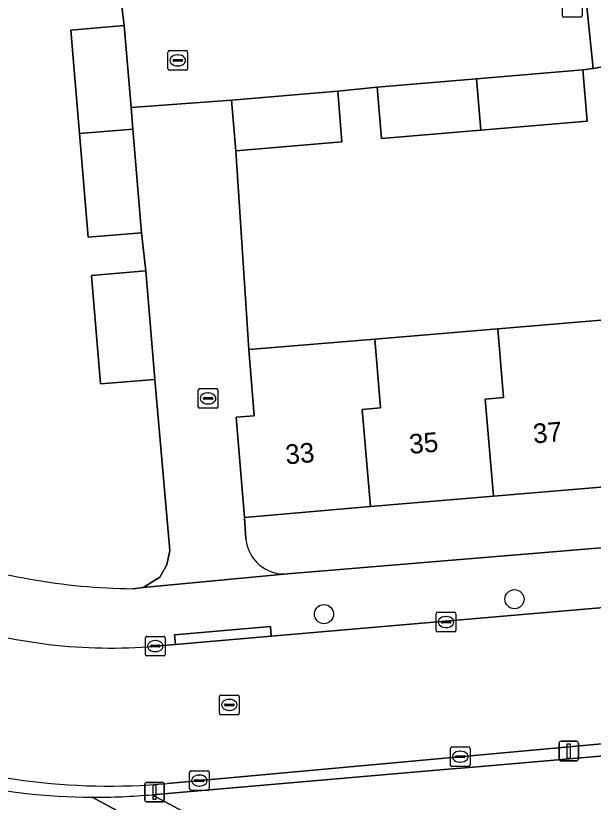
# Model space of a CAD drawing. Extents: x 162989 to 165008, y 383432 to 384338.
# Drawn here: x 164073.05 to 164102.54, y 383759.52 to 383799.65 of the extents above; entities that cross this region are included whole.
import ezdxf

# ---------------------------------------------------------------- set-up
doc = ezdxf.new("R2010")
doc.units = 0
for name, color, linetype in [('IMGEO_Boom', 7, 'Continuous'), ('IMGEO_Erf', 7, 'Continuous'), ('IMGEO_Groenvoorziening', 7, 'Continuous'), ('IMGEO_Kolk', 7, 'Continuous'), ('IMGEO_Lichtmast', 7, 'Continuous'), ('IMGEO_Pand', 7, 'Continuous'), ('IMGEO_Pand_nummerreeks', 7, 'Continuous'), ('IMGEO_Rijbaan_lokaal_open', 7, 'Continuous'), ('IMGEO_Rioolput', 7, 'Continuous'), ('IMGEO_Voetpad_halfverhard', 7, 'Continuous'), ('IMGEO_Voetpad_open', 7, 'Continuous')]:
    doc.layers.add(name, color=color, linetype=linetype)

msp = doc.modelspace()

# ---------------------------------------------------------------- linework, layer by layer
at = {"layer": 'IMGEO_Boom'}
for centre in [(164098.512, 383769.88), (164088.787, 383769.117)]:
    msp.add_circle(centre, 0.489, dxfattribs=at)
at = {"layer": 'IMGEO_Erf'}
for points in [[(164079.021, 383770.417), (164079.558, 383770.469), (164080.412, 383771.003), (164080.772, 383771.641), (164080.91, 383772.361), (164080.15, 383781.098), (164077.381, 383780.865), (164076.915, 383786.4), (164079.684, 383786.634), (164079.479, 383788.58), (164076.753, 383788.35), (164076.307, 383793.637), (164075.862, 383798.923), (164078.588, 383799.153), (164078.353, 383801.124), (164075.639, 383800.895), (164075.185, 383806.287)], [(164103.031, 383797.037), (164102.526, 383796.966), (164102.004, 383796.892), (164102.224, 383794.274), (164096.801, 383793.817), (164091.724, 383793.389), (164091.504, 383796.007), (164089.487, 383795.805), (164089.706, 383793.212), (164084.29, 383792.755), (164084.945, 383782.622), (164091.377, 383783.143), (164097.659, 383783.675), (164103.94, 383784.208)], [(164086.93, 383771.177), (164121.61, 383774.053), (164152.912, 383776.838)], [(164103.716, 383775.662), (164097.436, 383775.136), (164091.156, 383774.61), (164084.729, 383774.051), (164084.804, 383772.942)]]:
    msp.add_lwpolyline(points, dxfattribs=at)
for centre, radius, start, end in [((164086.755, 383773.129), 1.96, 185.4691, 275.1322), ((164079.35, 383802.35), 31.934, 250.5162, 269.409)]:
    msp.add_arc(centre, radius, start, end, dxfattribs=at)
at = {"layer": 'IMGEO_Groenvoorziening'}
for points in [[(164144.916, 383765.499), (164133.333, 383764.5), (164096.403, 383761.317), (164094.919, 383761.189), (164080.016, 383759.904), (164147.725, 383723.47), (164150.071, 383727.942), (164134.867, 383736.085), (164147.454, 383759.501)], [(164169.788, 383710.02), (164169.337, 383709.185), (164166.61, 383710.66), (164167.061, 383711.494), (164136.406, 383728.071), (164135.955, 383727.236), (164133.272, 383728.687), (164133.723, 383729.522), (164079.257, 383758.541), (164076.946, 383759.773)]]:
    msp.add_lwpolyline(points, dxfattribs=at)
msp.add_arc((164077.126, 383791.382), 31.61, 244.4148, 269.6742, dxfattribs=at)
at = {"layer": 'IMGEO_Kolk'}
for p, q in [((164100.963, 383799.653), (164100.963, 383800.505)), ((164101.964, 383800.505), (164101.964, 383799.653)), ((164101.89, 383799.579), (164101.038, 383799.579)), ((164080.824, 383796.948), (164080.824, 383797.8)), ((164080.899, 383797.874), (164081.751, 383797.874)), ((164081.825, 383797.8), (164081.825, 383796.948)), ((164081.083, 383797.368), (164081.083, 383797.38)), ((164081.126, 383797.417), (164081.524, 383797.417)), ((164081.312, 383797.654), (164081.337, 383797.654)), ((164081.567, 383797.38), (164081.567, 383797.368)), ((164081.521, 383797.331), (164081.123, 383797.331)), ((164081.335, 383797.094), (164081.31, 383797.094)), ((164081.751, 383796.874), (164080.899, 383796.874)), ((164082.371, 383779.7), (164082.371, 383780.552)), ((164082.446, 383780.626), (164083.298, 383780.626)), ((164083.372, 383780.552), (164083.372, 383779.7)), ((164082.63, 383780.12), (164082.63, 383780.132)), ((164082.673, 383780.169), (164083.071, 383780.169)), ((164082.859, 383780.406), (164082.884, 383780.406)), ((164083.114, 383780.132), (164083.114, 383780.12)), ((164083.068, 383780.083), (164082.67, 383780.083)), ((164082.882, 383779.846), (164082.857, 383779.846)), ((164083.298, 383779.626), (164082.446, 383779.626)), ((164094.518, 383768.289), (164094.518, 383769.141)), ((164094.593, 383769.215), (164095.445, 383769.215)), ((164095.006, 383768.995), (164095.031, 383768.995)), ((164095.519, 383769.141), (164095.519, 383768.289)), ((164094.777, 383768.709), (164094.777, 383768.721)), ((164095.215, 383768.672), (164094.817, 383768.672)), ((164094.82, 383768.758), (164095.218, 383768.758)), ((164095.261, 383768.721), (164095.261, 383768.709)), ((164095.445, 383768.215), (164094.593, 383768.215)), ((164095.029, 383768.435), (164095.004, 383768.435)), ((164079.675, 383767.059), (164079.675, 383767.911)), ((164079.75, 383767.985), (164080.602, 383767.985)), ((164080.163, 383767.765), (164080.188, 383767.765)), ((164080.676, 383767.911), (164080.676, 383767.059)), ((164079.934, 383767.479), (164079.934, 383767.491)), ((164080.372, 383767.442), (164079.974, 383767.442)), ((164079.977, 383767.528), (164080.375, 383767.528)), ((164080.418, 383767.491), (164080.418, 383767.479)), ((164080.602, 383766.985), (164079.75, 383766.985)), ((164080.186, 383767.205), (164080.161, 383767.205)), ((164095.242, 383761.418), (164095.242, 383762.27)), ((164095.317, 383762.344), (164096.169, 383762.344)), ((164095.73, 383762.124), (164095.755, 383762.124)), ((164096.243, 383762.27), (164096.243, 383761.418)), ((164095.501, 383761.838), (164095.501, 383761.85)), ((164095.939, 383761.801), (164095.541, 383761.801)), ((164095.544, 383761.887), (164095.942, 383761.887)), ((164095.985, 383761.85), (164095.985, 383761.838)), ((164096.169, 383761.344), (164095.317, 383761.344)), ((164095.753, 383761.564), (164095.728, 383761.564)), ((164081.925, 383760.2), (164081.925, 383761.052)), ((164082, 383761.126), (164082.852, 383761.126)), ((164082.413, 383760.906), (164082.438, 383760.906)), ((164082.926, 383761.052), (164082.926, 383760.2)), ((164082.184, 383760.62), (164082.184, 383760.632)), ((164082.622, 383760.583), (164082.224, 383760.583)), ((164082.227, 383760.669), (164082.625, 383760.669)), ((164082.668, 383760.632), (164082.668, 383760.62)), ((164082.852, 383760.126), (164082, 383760.126)), ((164082.436, 383760.346), (164082.411, 383760.346))]:
    msp.add_line(p, q, dxfattribs=at)
for points in [[(164100.963, 383799.653), (164100.963, 383800.505)], [(164101.964, 383800.505), (164101.964, 383799.653)], [(164101.89, 383799.579), (164101.038, 383799.579)], [(164080.824, 383796.948), (164080.824, 383797.8)], [(164080.899, 383797.874), (164081.751, 383797.874)], [(164081.825, 383797.8), (164081.825, 383796.948)], [(164081.751, 383796.874), (164080.899, 383796.874)], [(164082.371, 383779.7), (164082.371, 383780.552)], [(164082.446, 383780.626), (164083.298, 383780.626)], [(164083.372, 383780.552), (164083.372, 383779.7)], [(164083.298, 383779.626), (164082.446, 383779.626)], [(164094.518, 383768.289), (164094.518, 383769.141)], [(164094.593, 383769.215), (164095.445, 383769.215)], [(164095.519, 383769.141), (164095.519, 383768.289)], [(164095.445, 383768.215), (164094.593, 383768.215)], [(164079.675, 383767.059), (164079.675, 383767.911)], [(164079.75, 383767.985), (164080.602, 383767.985)], [(164080.676, 383767.911), (164080.676, 383767.059)], [(164080.602, 383766.985), (164079.75, 383766.985)], [(164095.242, 383761.418), (164095.242, 383762.27)], [(164095.317, 383762.344), (164096.169, 383762.344)], [(164096.243, 383762.27), (164096.243, 383761.418)], [(164096.169, 383761.344), (164095.317, 383761.344)], [(164081.925, 383760.2), (164081.925, 383761.052)], [(164082, 383761.126), (164082.852, 383761.126)], [(164082.926, 383761.052), (164082.926, 383760.2)], [(164082.852, 383760.126), (164082, 383760.126)]]:
    msp.add_lwpolyline(points, dxfattribs=at)
for centre, radius, start, end in [((164101.04, 383799.655), 0.0765, 181.552, 268.448), ((164101.04, 383799.655), 0.0765, 181.552, 268.448), ((164101.888, 383799.655), 0.0765, 271.552, 358.448), ((164101.888, 383799.655), 0.0765, 271.552, 358.448), ((164080.901, 383797.798), 0.0765, 91.552, 178.448), ((164080.901, 383797.798), 0.0765, 91.552, 178.448), ((164081.749, 383797.798), 0.0765, 1.552, 88.448), ((164081.749, 383797.798), 0.0765, 1.552, 88.448), ((164081.123, 383797.377), 0.0403, 85.8775, 175.7526), ((164081.12, 383797.367), 0.0366, 178.938, 274.7102), ((164081.524, 383797.374), 0.043, 264.8664, 352.4533), ((164081.528, 383797.379), 0.0386, 1.7309, 96.639), ((164080.901, 383796.95), 0.0765, 181.552, 268.448), ((164080.901, 383796.95), 0.0765, 181.552, 268.448), ((164081.749, 383796.95), 0.0765, 271.552, 358.448), ((164081.749, 383796.95), 0.0765, 271.552, 358.448), ((164082.448, 383780.55), 0.0765, 91.552, 178.448), ((164082.448, 383780.55), 0.0765, 91.552, 178.448), ((164083.296, 383780.55), 0.0765, 1.552, 88.448), ((164083.296, 383780.55), 0.0765, 1.552, 88.448), ((164082.67, 383780.129), 0.0403, 85.8775, 175.7526), ((164082.667, 383780.119), 0.0366, 178.938, 274.7102), ((164083.071, 383780.126), 0.043, 264.8664, 352.4533), ((164083.075, 383780.131), 0.0386, 1.7309, 96.639), ((164082.448, 383779.702), 0.0765, 181.552, 268.448), ((164082.448, 383779.702), 0.0765, 181.552, 268.448), ((164083.296, 383779.702), 0.0765, 271.552, 358.448), ((164083.296, 383779.702), 0.0765, 271.552, 358.448), ((164094.595, 383769.139), 0.0765, 91.552, 178.448), ((164094.595, 383769.139), 0.0765, 91.552, 178.448), ((164095.443, 383769.139), 0.0765, 1.552, 88.448), ((164095.443, 383769.139), 0.0765, 1.552, 88.448), ((164094.817, 383768.718), 0.0403, 85.8775, 175.7526), ((164094.814, 383768.708), 0.0366, 178.938, 274.7102), ((164095.218, 383768.715), 0.043, 264.8664, 352.4533), ((164095.222, 383768.72), 0.0386, 1.7309, 96.639), ((164094.595, 383768.291), 0.0765, 181.552, 268.448), ((164094.595, 383768.291), 0.0765, 181.552, 268.448), ((164095.443, 383768.291), 0.0765, 271.552, 358.448), ((164095.443, 383768.291), 0.0765, 271.552, 358.448), ((164079.752, 383767.909), 0.0765, 91.552, 178.448), ((164079.752, 383767.909), 0.0765, 91.552, 178.448), ((164080.6, 383767.909), 0.0765, 1.552, 88.448), ((164080.6, 383767.909), 0.0765, 1.552, 88.448), ((164079.974, 383767.488), 0.0403, 85.8775, 175.7526), ((164079.971, 383767.478), 0.0366, 178.938, 274.7102), ((164080.375, 383767.485), 0.043, 264.8664, 352.4533), ((164080.379, 383767.49), 0.0386, 1.7309, 96.639), ((164079.752, 383767.061), 0.0765, 181.552, 268.448), ((164079.752, 383767.061), 0.0765, 181.552, 268.448), ((164080.6, 383767.061), 0.0765, 271.552, 358.448), ((164080.6, 383767.061), 0.0765, 271.552, 358.448), ((164095.319, 383762.268), 0.0765, 91.552, 178.448), ((164095.319, 383762.268), 0.0765, 91.552, 178.448), ((164096.167, 383762.268), 0.0765, 1.552, 88.448), ((164096.167, 383762.268), 0.0765, 1.552, 88.448), ((164095.541, 383761.847), 0.0403, 85.8775, 175.7526), ((164095.538, 383761.837), 0.0366, 178.938, 274.7102), ((164095.942, 383761.844), 0.043, 264.8664, 352.4533), ((164095.946, 383761.849), 0.0386, 1.7309, 96.639), ((164095.319, 383761.42), 0.0765, 181.552, 268.448), ((164095.319, 383761.42), 0.0765, 181.552, 268.448), ((164096.167, 383761.42), 0.0765, 271.552, 358.448), ((164096.167, 383761.42), 0.0765, 271.552, 358.448), ((164082.002, 383761.05), 0.0765, 91.552, 178.448), ((164082.002, 383761.05), 0.0765, 91.552, 178.448), ((164082.85, 383761.05), 0.0765, 1.552, 88.448), ((164082.85, 383761.05), 0.0765, 1.552, 88.448), ((164082.224, 383760.629), 0.0403, 85.8775, 175.7526), ((164082.221, 383760.619), 0.0366, 178.938, 274.7102), ((164082.625, 383760.626), 0.043, 264.8664, 352.4533), ((164082.629, 383760.631), 0.0386, 1.7309, 96.639), ((164082.002, 383760.202), 0.0765, 181.552, 268.448), ((164082.002, 383760.202), 0.0765, 181.552, 268.448), ((164082.85, 383760.202), 0.0765, 271.552, 358.448), ((164082.85, 383760.202), 0.0765, 271.552, 358.448)]:
    msp.add_arc(centre, radius, start, end, dxfattribs=at)
for centre, major_axis, ratio, start_param, end_param in [((164081.311, 383797.374), (-0.387, 0.002), 0.722429, 4.712389, 7.853982), ((164081.336, 383797.374), (-0.39, 0.002), 0.717154, 1.570796, 4.712389), ((164082.858, 383780.126), (-0.387, 0.002), 0.722429, 4.712389, 7.853982), ((164082.883, 383780.126), (-0.39, 0.002), 0.717154, 1.570796, 4.712389), ((164095.005, 383768.715), (-0.387, 0.002), 0.722429, 4.712389, 7.853982), ((164095.03, 383768.715), (-0.39, 0.002), 0.717154, 1.570796, 4.712389), ((164080.162, 383767.485), (-0.387, 0.002), 0.722429, 4.712389, 7.853982), ((164080.187, 383767.485), (-0.39, 0.002), 0.717154, 1.570796, 4.712389), ((164095.729, 383761.844), (-0.387, 0.002), 0.722429, 4.712389, 7.853982), ((164095.754, 383761.844), (-0.39, 0.002), 0.717154, 1.570796, 4.712389), ((164082.412, 383760.626), (-0.387, 0.002), 0.722429, 4.712389, 7.853982), ((164082.437, 383760.626), (-0.39, 0.002), 0.717154, 1.570796, 4.712389)]:
    msp.add_ellipse(centre, major_axis=major_axis, ratio=ratio, start_param=start_param, end_param=end_param, dxfattribs=at)
at = {"layer": 'IMGEO_Lichtmast'}
for p, q in [((164100.789, 383761.729), (164100.789, 383762.529)), ((164100.789, 383762.529), (164100.789, 383761.729)), ((164100.889, 383762.629), (164101.679, 383762.629)), ((164101.679, 383762.629), (164100.889, 383762.629)), ((164101.779, 383762.529), (164101.779, 383761.729)), ((164101.779, 383761.729), (164101.779, 383762.529)), ((164101.679, 383761.629), (164100.889, 383761.629)), ((164100.889, 383761.629), (164101.679, 383761.629)), ((164079.74, 383760.535), (164080.53, 383760.535)), ((164080.53, 383760.535), (164079.74, 383760.535)), ((164079.64, 383759.635), (164079.64, 383760.435)), ((164079.64, 383760.435), (164079.64, 383759.635)), ((164080.63, 383760.435), (164080.63, 383759.635)), ((164080.63, 383759.635), (164080.63, 383760.435)), ((164080.53, 383759.535), (164079.74, 383759.535)), ((164079.74, 383759.535), (164080.53, 383759.535))]:
    msp.add_line(p, q, dxfattribs=at)
for points in [[(164101.209, 383762.504), (164101.359, 383762.504), (164101.359, 383761.754), (164101.209, 383761.754), (164101.209, 383762.504)], [(164080.06, 383760.41), (164080.21, 383760.41), (164080.21, 383759.66), (164080.06, 383759.66), (164080.06, 383760.41)]]:
    msp.add_lwpolyline(points, dxfattribs=at)
for centre, start, end in [((164100.889, 383762.529), 90, 180), ((164100.889, 383762.529), 90, 180), ((164101.679, 383762.529), 0, 90), ((164101.679, 383762.529), 360, 90), ((164100.889, 383761.729), 180, 270), ((164100.889, 383761.729), 180, 270), ((164101.679, 383761.729), 270, 0), ((164101.679, 383761.729), 270, 0), ((164079.74, 383760.435), 90, 180), ((164079.74, 383760.435), 90, 180), ((164080.53, 383760.435), 0, 90), ((164080.53, 383760.435), 360, 90), ((164079.74, 383759.635), 180, 270), ((164079.74, 383759.635), 180, 270), ((164080.53, 383759.635), 270, 0), ((164080.53, 383759.635), 270, 0)]:
    msp.add_arc(centre, 0.1, start, end, dxfattribs=at)
at = {"layer": 'IMGEO_Pand'}
for points in [[(164076.307, 383793.637), (164079.034, 383793.867), (164078.94, 383794.978), (164078.588, 383799.153), (164075.862, 383798.923)], [(164096.801, 383793.817), (164102.224, 383794.274), (164102.004, 383796.892), (164096.579, 383796.435)], [(164096.801, 383793.817), (164096.579, 383796.435), (164091.504, 383796.007), (164091.724, 383793.389)], [(164089.487, 383795.805), (164084.072, 383795.348), (164084.29, 383792.755), (164089.706, 383793.212)], [(164076.307, 383793.637), (164076.753, 383788.35), (164079.479, 383788.58), (164079.034, 383793.867)], [(164080.15, 383781.098), (164079.684, 383786.634), (164076.915, 383786.4), (164077.381, 383780.865)], [(164097.659, 383783.675), (164097.956, 383780.166), (164097.021, 383780.088), (164097.436, 383775.136), (164103.716, 383775.662), (164103.301, 383780.614), (164104.238, 383780.692), (164103.94, 383784.208)], [(164097.659, 383783.675), (164091.377, 383783.143), (164091.674, 383779.641), (164090.74, 383779.563), (164091.156, 383774.61), (164097.436, 383775.136), (164097.021, 383780.088), (164097.956, 383780.166)], [(164091.377, 383783.143), (164084.945, 383782.622), (164085.229, 383779.245), (164084.298, 383779.167), (164084.729, 383774.051), (164091.156, 383774.61), (164090.74, 383779.563), (164091.674, 383779.641)]]:
    msp.add_lwpolyline(points, close=True, dxfattribs=at)
at = {"layer": 'IMGEO_Rijbaan_lokaal_open'}
msp.add_lwpolyline([(164101.909, 383803.094), (164101.493, 383807.9), (164099.476, 383807.72), (164096.462, 383807.452), (164093.457, 383807.185), (164090.453, 383806.918), (164087.448, 383806.651), (164084.443, 383806.384), (164081.445, 383806.118), (164077.963, 383805.753), (164078.353, 383801.124), (164078.588, 383799.153), (164078.94, 383794.978), (164084.072, 383795.348), (164089.487, 383795.805), (164091.504, 383796.007), (164096.579, 383796.435), (164102.004, 383796.892), (164102.526, 383796.966)], close=True, dxfattribs=at)
for points in [[(164104.485, 383803.316), (164101.909, 383803.094), (164102.526, 383796.966), (164103.031, 383797.037)], [(164084.804, 383772.942), (164084.729, 383774.051), (164084.298, 383779.167), (164085.229, 383779.245), (164084.945, 383782.622), (164084.29, 383792.755), (164084.072, 383795.348), (164078.94, 383794.978), (164079.034, 383793.867), (164079.479, 383788.58), (164079.684, 383786.634), (164080.15, 383781.098), (164080.91, 383772.361), (164080.772, 383771.641), (164080.412, 383771.003), (164079.558, 383770.469), (164086.93, 383771.177)], [(164080.8, 383760.478), (164109.867, 383763.137), (164121.439, 383764.129), (164120.847, 383770.989), (164086.099, 383767.995), (164081.202, 383767.573), (164080.172, 383767.484)]]:
    msp.add_lwpolyline(points, dxfattribs=at)
for centre, radius, start, end in [((164086.755, 383773.129), 1.96, 185.4691, 275.1322), ((164077.908, 383793.949), 26.561, 251.4453, 274.8894), ((164077.837, 383793.286), 32.942, 249.6075, 275.1611)]:
    msp.add_arc(centre, radius, start, end, dxfattribs=at)
at = {"layer": 'IMGEO_Rioolput'}
for p, q in [((164083.455, 383764.062), (164083.455, 383764.914)), ((164083.53, 383764.988), (164084.382, 383764.988)), ((164084.456, 383764.914), (164084.456, 383764.062)), ((164083.714, 383764.482), (164083.714, 383764.494)), ((164083.757, 383764.531), (164084.155, 383764.531)), ((164083.943, 383764.768), (164083.968, 383764.768)), ((164084.198, 383764.494), (164084.198, 383764.482)), ((164084.152, 383764.445), (164083.754, 383764.445)), ((164083.966, 383764.208), (164083.941, 383764.208)), ((164084.382, 383763.988), (164083.53, 383763.988))]:
    msp.add_line(p, q, dxfattribs=at)
for points in [[(164083.455, 383764.062), (164083.455, 383764.914)], [(164083.53, 383764.988), (164084.382, 383764.988)], [(164084.456, 383764.914), (164084.456, 383764.062)], [(164084.382, 383763.988), (164083.53, 383763.988)]]:
    msp.add_lwpolyline(points, dxfattribs=at)
for centre, radius, start, end in [((164083.532, 383764.912), 0.0765, 91.552, 178.448), ((164083.532, 383764.912), 0.0765, 91.552, 178.448), ((164084.38, 383764.912), 0.0765, 1.552, 88.448), ((164084.38, 383764.912), 0.0765, 1.552, 88.448), ((164083.754, 383764.491), 0.0403, 85.8775, 175.7526), ((164083.751, 383764.481), 0.0366, 178.938, 274.7102), ((164084.155, 383764.488), 0.043, 264.8664, 352.4533), ((164084.159, 383764.493), 0.0386, 1.7309, 96.639), ((164083.532, 383764.064), 0.0765, 181.552, 268.448), ((164083.532, 383764.064), 0.0765, 181.552, 268.448), ((164084.38, 383764.064), 0.0765, 271.552, 358.448), ((164084.38, 383764.064), 0.0765, 271.552, 358.448)]:
    msp.add_arc(centre, radius, start, end, dxfattribs=at)
for centre, major_axis, ratio, start_param, end_param in [((164083.942, 383764.488), (-0.387, 0.002), 0.722429, 4.712389, 7.853982), ((164083.967, 383764.488), (-0.39, 0.002), 0.717154, 1.570796, 4.712389)]:
    msp.add_ellipse(centre, major_axis=major_axis, ratio=ratio, start_param=start_param, end_param=end_param, dxfattribs=at)
at = {"layer": 'IMGEO_Voetpad_halfverhard'}
for points in [[(164076.946, 383759.773), (164079.257, 383758.541), (164133.723, 383729.522), (164136.406, 383728.071), (164167.061, 383711.494), (164169.788, 383710.02), (164199.734, 383693.826)], [(164200.537, 383695.052), (164151.277, 383721.559), (164147.725, 383723.47), (164080.016, 383759.904)]]:
    msp.add_lwpolyline(points, dxfattribs=at)
msp.add_arc((164077.066, 383792.988), 33.215, 269.7922, 275.0946, dxfattribs=at)
at = {"layer": 'IMGEO_Voetpad_open'}
for points in [[(164152.912, 383776.838), (164121.61, 383774.053), (164086.93, 383771.177), (164079.558, 383770.469), (164079.021, 383770.417)], [(164080.172, 383767.484), (164081.202, 383767.573), (164081.161, 383768.07), (164086.058, 383768.487), (164086.099, 383767.995), (164120.847, 383770.989), (164123.606, 383771.227), (164150.608, 383773.554)], [(164145.077, 383766.154), (164124.198, 383764.365), (164121.439, 383764.129), (164109.867, 383763.137), (164080.8, 383760.478)], [(164094.919, 383761.189), (164096.403, 383761.317), (164133.333, 383764.5), (164144.916, 383765.499)], [(164080.016, 383759.904), (164094.919, 383761.189)]]:
    msp.add_lwpolyline(points, dxfattribs=at)
msp.add_lwpolyline([(164081.202, 383767.573), (164086.099, 383767.995), (164086.058, 383768.487), (164081.161, 383768.07)], close=True, dxfattribs=at)
for centre, radius, start, end in [((164079.35, 383802.35), 31.934, 250.5162, 269.409), ((164077.908, 383793.949), 26.561, 251.4453, 274.8894), ((164077.126, 383791.382), 31.61, 244.4148, 269.6742), ((164077.837, 383793.286), 32.942, 249.6075, 275.1611), ((164077.066, 383792.988), 33.215, 269.7922, 275.0946)]:
    msp.add_arc(centre, radius, start, end, dxfattribs=at)

# ---------------------------------------------------------------- texts
at = {"layer": 'IMGEO_Pand_nummerreeks'}
for s, p in [('37', (164099.499, 383777.824)), ('35', (164093.177, 383777.292)), ('33', (164086.855, 383776.759))]:
    msp.add_text(s, height=1, rotation=4.8151, dxfattribs=at).set_placement(p)

doc.saveas('drawing.dxf')
